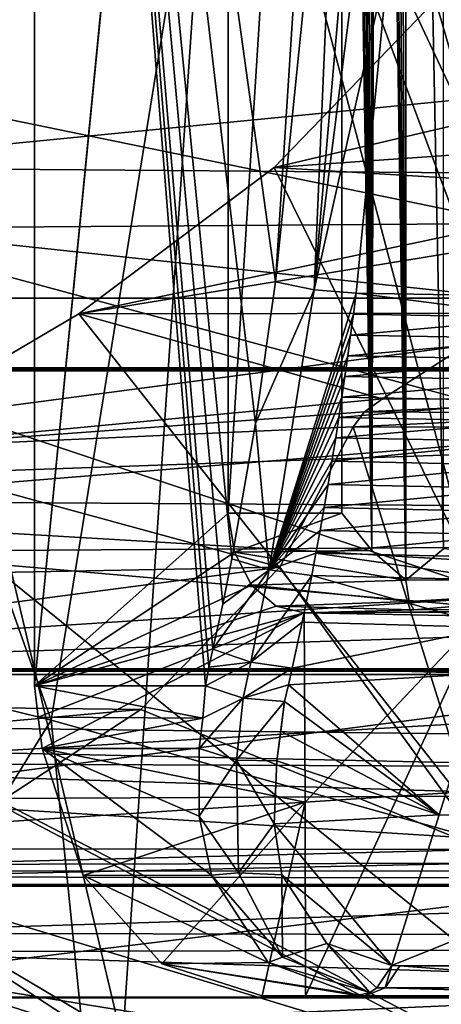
# Model space of a CAD drawing. Header units: metres. Extents: x -150 to 307, y -550 to 84.
# Tile 268 of 656: x 157.08 to 159.2, y -6.96 to -2.03. Entities that reach past the tile are written whole.
import ezdxf

# ---------------------------------------------------------------- set-up
doc = ezdxf.new("R2010")
doc.units = ezdxf.units.M
doc.layers.add('solid_26006363', color=7, linetype='CONTINUOUS')

msp = doc.modelspace()

# ---------------------------------------------------------------- linework, layer by layer
at = {"layer": 'solid_26006363'}
for points in [[(157.155182, 5.366225, 839.517334), (157.155182, -5.366225, 839.517334), (158.129807, 4.563738, 840.385681)], [(158.011948, -5.36622, 838.555725), (157.155182, -5.366225, 839.517334), (157.155182, 5.366225, 839.517334)], [(158.029434, -5.271957, 838.536072), (158.011948, -5.36622, 838.555725), (157.155182, 5.366225, 839.517334)], [(158.049286, -5.182314, 838.513794), (158.029434, -5.271957, 838.536072), (157.155182, 5.366225, 839.517334)], [(158.098862, -4.956365, 838.458191), (158.049286, -5.182314, 838.513794), (157.155182, 5.366225, 839.517334)], [(158.144897, -4.728733, 838.406494), (158.098862, -4.956365, 838.458191), (157.155182, 5.366225, 839.517334)], [(158.263046, -4.050563, 838.273865), (158.144897, -4.728733, 838.406494), (157.155182, 5.366225, 839.517334)], [(158.363907, -3.340538, 838.160706), (158.263046, -4.050563, 838.273865), (157.155182, 5.366225, 839.517334)], [(158.579453, -0.000086, 837.918762), (158.363907, -3.340538, 838.160706), (157.155182, 5.366225, 839.517334)], [(158.973465, 4.803614, 839.613098), (158.934769, 4.771226, 839.621765), (159.018097, -4.837211, 839.606995)], [(158.973465, 4.803614, 839.613098), (159.018097, -4.837211, 839.606995), (159.018097, 4.83721, 839.606995)], [(159.018097, 4.83721, 839.606995), (159.018097, -4.837211, 839.606995), (159.206482, -4.679703, 839.625916)], [(159.206375, 4.679795, 839.625916), (159.018097, 4.83721, 839.606995), (159.206482, -4.679703, 839.625916)], [(158.901001, 4.740463, 839.632019), (158.871338, 4.711506, 839.64325), (159.018097, -4.837211, 839.606995)], [(158.934769, 4.771226, 839.621765), (158.901001, 4.740463, 839.632019), (159.018097, -4.837211, 839.606995)], [(158.871338, 4.711506, 839.64325), (158.845169, 4.684399, 839.655029), (158.846848, -4.688141, 839.654236)], [(158.871338, 4.711506, 839.64325), (158.846848, -4.688141, 839.654236), (159.018097, -4.837211, 839.606995)], [(158.807907, 4.643223, 839.675049), (158.777115, 4.606734, 839.694946), (158.846848, -4.688141, 839.654236)], [(158.845169, 4.684399, 839.655029), (158.807907, 4.643223, 839.675049), (158.846848, -4.688141, 839.654236)], [(158.777115, 4.606734, 839.694946), (158.751419, 4.574452, 839.714111), (158.846848, -4.688141, 839.654236)], [(157.155182, -5.366225, 839.517334), (158.126526, 4.5, 840.382751), (158.129807, 4.563738, 840.385681)], [(158.751419, 4.574452, 839.714111), (158.720352, 4.532942, 839.741028), (158.846848, -4.688141, 839.654236)], [(157.155182, -5.366225, 839.517334), (158.126526, -4.5, 840.382751), (158.126526, 4.5, 840.382751)], [(158.695755, 4.5, 839.765869), (158.126526, 4.5, 840.382751), (158.126526, -4.5, 840.382751)], [(158.695755, 4.5, 839.765869), (158.126526, -4.5, 840.382751), (158.695755, -4.5, 839.765869)], [(158.720352, 4.532942, 839.741028), (158.695755, 4.5, 839.765869), (158.846848, -4.688141, 839.654236)], [(158.695755, 4.5, 839.765869), (158.695755, -4.5, 839.765869), (158.846848, -4.688141, 839.654236)], [(161.679489, -5.635532, 838.311523), (144.096756, -5.427778, 813.0896), (144.74527, 0.000066, 812.722778)], [(161.763199, -4.594159, 837.974548), (161.679489, -5.635532, 838.311523), (144.74527, 0.000066, 812.722778)], [(161.874268, -3.523479, 837.76416), (161.763199, -4.594159, 837.974548), (144.74527, 0.000066, 812.722778)], [(162.028427, -1.760702, 837.591553), (161.874268, -3.523479, 837.76416), (144.74527, 0.000066, 812.722778)], [(157.237259, -5.539029, 874.818909), (154.200378, -4.786304, 871.246948), (155.275726, 0.000051, 872.883789)], [(157.237259, -5.539029, 874.818909), (155.275726, 0.000051, 872.883789), (158.133636, 0, 876.20166)], [(155.325043, -6.433441, 875.534851), (157.596603, -7.150526, 878.147949), (155.904251, 0, 876.686707)], [(157.596603, -7.150526, 878.147949), (158.081863, 0, 879.170471), (155.904251, 0, 876.686707)], [(157.596603, -7.150526, 878.147949), (160.173294, -7.91509, 881.040771), (158.081863, 0, 879.170471)], [(160.173294, -7.91509, 881.040771), (160.48465, 0, 881.853455), (158.081863, 0, 879.170471)], [(158.987747, 0, 837.88147), (158.932785, -1.707008, 837.943176), (158.558136, -3.379915, 838.064331)], [(158.851257, -0.000029, 837.822083), (158.987747, 0, 837.88147), (158.558136, -3.379915, 838.064331)], [(153.828949, -3.423108, 833.554077), (161.109436, -3.423107, 840.040771), (161.330338, 0, 839.788513)], [(153.828949, -3.423108, 833.554077), (161.330338, 0, 839.788513), (153.998001, -1.717525, 833.371094)], [(160.554611, -6.463186, 878.593323), (157.237259, -5.539029, 874.818909), (158.133636, 0, 876.20166)], [(160.554611, -6.463186, 878.593323), (158.133636, 0, 876.20166), (161.151321, -0.000012, 879.606384)], [(158.703018, -0.000059, 837.835571), (158.363907, -3.340538, 838.160706), (158.579453, -0.000086, 837.918762)], [(158.703018, -0.000059, 837.835571), (158.558136, -3.379915, 838.064331), (158.363907, -3.340538, 838.160706)], [(158.703018, -0.000059, 837.835571), (158.851257, -0.000029, 837.822083), (158.558136, -3.379915, 838.064331)], [(160.922363, -7.986684, 844.555664), (159.166946, -1.929432, 842.975098), (159.717026, -1.032393, 843.470398)], [(158.932785, -1.707008, 837.943176), (158.768417, -3.39806, 838.127625), (158.558136, -3.379915, 838.064331)], [(158.932785, -1.707008, 837.943176), (159.732376, -3.413696, 838.879578), (158.768417, -3.39806, 838.127625)], [(158.932785, -1.707008, 837.943176), (159.897507, -1.714863, 838.694275), (159.732376, -3.413696, 838.879578)], [(160.51973, -2.261016, 844.975098), (160.610306, -1.76952, 844.905945), (159.166946, -1.929432, 842.975098)], [(51.326496, -1.972128, 672.819702), (287.017914, -1.954857, -98.109421), (287.806, -3.771021, -97.868477)], [(52.118008, -3.784486, 673.061707), (51.326496, -1.972128, 672.819702), (287.806, -3.771021, -97.868477)], [(63.380936, -3.784486, 676.505127), (299.076141, -3.786167, -94.422852), (299.868683, -1.972128, -94.180542)], [(64.172447, -1.972128, 676.747131), (63.380936, -3.784486, 676.505127), (299.868683, -1.972128, -94.180542)], [(145.379089, -1.972128, -296.648315), (163.940598, -1.972128, -296.095184), (145.403534, -3.786167, -295.819916)], [(163.940598, -1.972128, -296.095184), (163.866867, -3.786167, -295.269714), (145.403534, -3.786167, -295.819916)], [(145.751022, -3.771021, -284.039948), (162.818542, -3.771021, -283.531342), (145.77533, -1.954857, -283.216217)], [(162.818542, -3.771021, -283.531342), (162.745224, -1.954857, -282.71051), (145.77533, -1.954857, -283.216217)], [(160.51973, -2.261016, 844.975098), (159.166946, -1.929432, 842.975098), (158.357483, -2.766921, 842.246216)], [(160.922363, -7.986684, 844.555664), (158.357483, -2.766921, 842.246216), (159.166946, -1.929432, 842.975098)], [(160.413834, -2.624281, 845.005127), (160.51973, -2.261016, 844.975098), (158.357483, -2.766921, 842.246216)], [(160.302155, -2.883568, 844.994324), (160.413834, -2.624281, 845.005127), (158.357483, -2.766921, 842.246216)], [(160.302155, -2.883568, 844.994324), (158.357483, -2.766921, 842.246216), (157.37645, -3.500235, 841.362915)], [(160.922363, -7.986684, 844.555664), (157.37645, -3.500235, 841.362915), (158.357483, -2.766921, 842.246216)], [(160.187927, -3.041404, 844.931396), (160.302155, -2.883568, 844.994324), (157.37645, -3.500235, 841.362915)], [(159.571686, -3.498459, 844.388123), (160.187927, -3.041404, 844.931396), (157.37645, -3.500235, 841.362915)], [(158.558136, -3.379915, 838.064331), (158.263046, -4.050563, 838.273865), (158.363907, -3.340538, 838.160706)], [(158.331955, -4.78535, 838.313782), (158.263046, -4.050563, 838.273865), (158.558136, -3.379915, 838.064331)], [(158.331955, -4.78535, 838.313782), (158.558136, -3.379915, 838.064331), (158.768417, -3.39806, 838.127625)], [(158.754547, -3.5034, 838.143188), (158.331955, -4.78535, 838.313782), (158.768417, -3.39806, 838.127625)], [(158.754547, -3.5034, 838.143188), (158.768417, -3.39806, 838.127625), (159.71843, -3.519506, 838.895264)], [(158.768417, -3.39806, 838.127625), (159.732376, -3.413696, 838.879578), (159.71843, -3.519506, 838.895264)], [(153.681778, -4.403226, 833.713135), (161.008041, -4.145365, 840.156555), (161.109436, -3.423107, 840.040771)], [(153.681778, -4.403226, 833.713135), (161.109436, -3.423107, 840.040771), (153.828949, -3.423108, 833.554077)], [(158.900513, -3.92642, 843.796387), (157.37645, -3.500235, 841.362915), (156.220749, -4.180681, 840.322327)], [(160.922363, -7.986684, 844.555664), (156.220749, -4.180681, 840.322327), (157.37645, -3.500235, 841.362915)], [(158.900513, -3.92642, 843.796387), (159.571686, -3.498459, 844.388123), (157.37645, -3.500235, 841.362915)], [(158.754547, -3.5034, 838.143188), (158.740433, -3.608117, 838.159058), (158.331955, -4.78535, 838.313782)], [(158.754547, -3.5034, 838.143188), (159.71843, -3.519506, 838.895264), (158.740433, -3.608117, 838.159058)], [(160.187927, -3.928663, 844.931396), (159.571686, -3.498459, 844.388123), (158.900513, -3.92642, 843.796387)], [(158.740433, -3.608117, 838.159058), (159.71843, -3.519506, 838.895264), (159.704239, -3.624732, 838.911194)], [(158.740433, -3.608117, 838.159058), (158.726044, -3.712208, 838.175232), (158.331955, -4.78535, 838.313782)], [(158.740433, -3.608117, 838.159058), (159.704239, -3.624732, 838.911194), (158.726044, -3.712208, 838.175232)], [(158.726044, -3.712208, 838.175232), (159.704239, -3.624732, 838.911194), (159.689774, -3.729356, 838.927429)], [(158.726044, -3.712208, 838.175232), (158.711365, -3.815667, 838.191711), (158.331955, -4.78535, 838.313782)], [(158.726044, -3.712208, 838.175232), (159.689774, -3.729356, 838.927429), (158.711365, -3.815667, 838.191711)], [(158.711365, -3.815667, 838.191711), (159.689774, -3.729356, 838.927429), (159.675034, -3.83336, 838.94397)], [(52.118008, -3.784486, 673.061707), (287.806, -3.771021, -97.868477), (289.05188, -5.281072, -97.487572)], [(53.365746, -5.290247, 673.443176), (52.118008, -3.784486, 673.061707), (289.05188, -5.281072, -97.487572)], [(63.380936, -3.784486, 676.505127), (62.133198, -5.290247, 676.123657), (299.076141, -3.786167, -94.422852)], [(62.133198, -5.290247, 676.123657), (297.826538, -5.292864, -94.804886), (299.076141, -3.786167, -94.422852)], [(145.403534, -3.786167, -295.819916), (163.866867, -3.786167, -295.269714), (145.442062, -5.292864, -294.513794)], [(163.866867, -3.786167, -295.269714), (163.750641, -5.292864, -293.968201), (145.442062, -5.292864, -294.513794)], [(145.712616, -5.281072, -285.342194), (162.934433, -5.281072, -284.828979), (145.751022, -3.771021, -284.039948)], [(162.934433, -5.281072, -284.828979), (162.818542, -3.771021, -283.531342), (145.751022, -3.771021, -284.039948)], [(158.711365, -3.815667, 838.191711), (158.696381, -3.918486, 838.208496), (158.331955, -4.78535, 838.313782)], [(158.711365, -3.815667, 838.191711), (159.675034, -3.83336, 838.94397), (158.696381, -3.918486, 838.208496)], [(158.696381, -3.918486, 838.208496), (159.675034, -3.83336, 838.94397), (159.659973, -3.936728, 838.960876)], [(158.809326, -3.991606, 843.725586), (158.900513, -3.92642, 843.796387), (156.220749, -4.180681, 840.322327)], [(158.696381, -3.918486, 838.208496), (158.681076, -4.020669, 838.225708), (158.331955, -4.78535, 838.313782)], [(158.696381, -3.918486, 838.208496), (159.659973, -3.936728, 838.960876), (158.681076, -4.020669, 838.225708)], [(158.681076, -4.020669, 838.225708), (159.659973, -3.936728, 838.960876), (159.644592, -4.039448, 838.978149)], [(160.187927, -3.928663, 844.931396), (158.900513, -3.92642, 843.796387), (158.809326, -3.991606, 843.725586)], [(160.181992, -4.001424, 844.93811), (160.187927, -3.928663, 844.931396), (158.809326, -3.991606, 843.725586)], [(158.753357, -4.06738, 843.713684), (158.809326, -3.991606, 843.725586), (156.220749, -4.180681, 840.322327)], [(160.181992, -4.001424, 844.93811), (158.809326, -3.991606, 843.725586), (158.753357, -4.06738, 843.713684)], [(158.681076, -4.020669, 838.225708), (158.665436, -4.122195, 838.243225), (158.331955, -4.78535, 838.313782)], [(158.681076, -4.020669, 838.225708), (159.644592, -4.039448, 838.978149), (158.665436, -4.122195, 838.243225)], [(158.665436, -4.122195, 838.243225), (159.644592, -4.039448, 838.978149), (159.62886, -4.141499, 838.995789)], [(160.181992, -4.001424, 844.93811), (158.753357, -4.06738, 843.713684), (160.164444, -4.06985, 844.957764)], [(158.384613, -4.771679, 843.889526), (158.753357, -4.06738, 843.713684), (156.220749, -4.180681, 840.322327)], [(158.331955, -4.78535, 838.313782), (158.144897, -4.728733, 838.406494), (158.263046, -4.050563, 838.273865)], [(159.413116, -6.187492, 845.801025), (158.753357, -4.06738, 843.713684), (158.384613, -4.771679, 843.889526)], [(160.164444, -4.06985, 844.957764), (158.753357, -4.06738, 843.713684), (159.413116, -6.187492, 845.801025)], [(153.681778, -4.403226, 833.713135), (160.890625, -4.829996, 840.290588), (161.008041, -4.145365, 840.156555)], [(158.665436, -4.122195, 838.243225), (158.646744, -4.239776, 838.264221), (158.331955, -4.78535, 838.313782)], [(158.665436, -4.122195, 838.243225), (159.62886, -4.141499, 838.995789), (158.646744, -4.239776, 838.264221)], [(158.646744, -4.239776, 838.264221), (159.62886, -4.141499, 838.995789), (159.610062, -4.259684, 839.016907)], [(158.384613, -4.771679, 843.889526), (156.220749, -4.180681, 840.322327), (154.848541, -4.838728, 839.086792)], [(160.922363, -7.986684, 844.555664), (154.848541, -4.838728, 839.086792), (156.220749, -4.180681, 840.322327)], [(158.646744, -4.239776, 838.264221), (158.627533, -4.356383, 838.285767), (158.331955, -4.78535, 838.313782)], [(158.646744, -4.239776, 838.264221), (159.610062, -4.259684, 839.016907), (158.627533, -4.356383, 838.285767)], [(158.627533, -4.356383, 838.285767), (159.610062, -4.259684, 839.016907), (159.590744, -4.376894, 839.038574)], [(158.627533, -4.356383, 838.285767), (158.607788, -4.471999, 838.307922), (158.331955, -4.78535, 838.313782)], [(158.627533, -4.356383, 838.285767), (159.590744, -4.376894, 839.038574), (158.607788, -4.471999, 838.307922)], [(158.607788, -4.471999, 838.307922), (159.590744, -4.376894, 839.038574), (159.570892, -4.493104, 839.060852)], [(153.50148, -5.309618, 833.909119), (160.890625, -4.829996, 840.290588), (153.681778, -4.403226, 833.713135)], [(158.607788, -4.471999, 838.307922), (158.587494, -4.586615, 838.330688), (158.331955, -4.78535, 838.313782)], [(158.607788, -4.471999, 838.307922), (159.570892, -4.493104, 839.060852), (158.587494, -4.586615, 838.330688)], [(157.155182, -5.366225, 839.517334), (158.156998, -4.695986, 840.409912), (158.126526, -4.5, 840.382751)], [(158.695755, -4.5, 839.765869), (158.126526, -4.5, 840.382751), (158.156998, -4.695986, 840.409912)], [(158.846848, -4.688141, 839.654236), (158.695755, -4.5, 839.765869), (158.156998, -4.695986, 840.409912)], [(158.587494, -4.586615, 838.330688), (159.570892, -4.493104, 839.060852), (159.550491, -4.608297, 839.08374)], [(158.587494, -4.586615, 838.330688), (158.56662, -4.700196, 838.354126), (158.331955, -4.78535, 838.313782)], [(158.587494, -4.586615, 838.330688), (159.550491, -4.608297, 839.08374), (158.56662, -4.700196, 838.354126)], [(158.56662, -4.700196, 838.354126), (159.550491, -4.608297, 839.08374), (159.52951, -4.722453, 839.1073)], [(158.846848, -4.688141, 839.654236), (158.156998, -4.695986, 840.409912), (159.018097, -4.837211, 839.606995)], [(159.206482, -4.679703, 839.625916), (159.018097, -4.837211, 839.606995), (160.818085, -4.834656, 841.089539)], [(157.155182, -5.366225, 839.517334), (158.242325, -4.861689, 840.485901), (158.156998, -4.695986, 840.409912)], [(158.331955, -4.78535, 838.313782), (158.098862, -4.956365, 838.458191), (158.144897, -4.728733, 838.406494)], [(159.018097, -4.837211, 839.606995), (158.156998, -4.695986, 840.409912), (158.242325, -4.861689, 840.485901)], [(158.56662, -4.700196, 838.354126), (158.54512, -4.81276, 838.378235), (158.331955, -4.78535, 838.313782)], [(158.56662, -4.700196, 838.354126), (159.507919, -4.835552, 839.131531), (158.54512, -4.81276, 838.378235)], [(158.56662, -4.700196, 838.354126), (159.52951, -4.722453, 839.1073), (159.507919, -4.835552, 839.131531)], [(158.384613, -4.771679, 843.889526), (154.848541, -4.838728, 839.086792), (153.350067, -5.435513, 837.737549)], [(157.687622, -5.485163, 843.782837), (158.384613, -4.771679, 843.889526), (153.350067, -5.435513, 837.737549)], [(154.753036, -9.548956, 870.825684), (154.200378, -4.786304, 871.246948), (157.237259, -5.539029, 874.818909)], [(159.413116, -6.187492, 845.801025), (158.384613, -4.771679, 843.889526), (157.687622, -5.485163, 843.782837)], [(158.331955, -4.78535, 838.313782), (158.049286, -5.182314, 838.513794), (158.098862, -4.956365, 838.458191)], [(158.331955, -4.78535, 838.313782), (158.238983, -5.247328, 838.422546), (158.049286, -5.182314, 838.513794)], [(158.54512, -4.81276, 838.378235), (158.238983, -5.247328, 838.422546), (158.331955, -4.78535, 838.313782)], [(153.50148, -5.309618, 833.909119), (160.84726, -5.069575, 840.348877), (160.890625, -4.829996, 840.290588)], [(158.497894, -5.046204, 838.431274), (158.238983, -5.247328, 838.422546), (158.54512, -4.81276, 838.378235)], [(159.018097, -4.837211, 839.606995), (158.242325, -4.861689, 840.485901), (159.034164, -4.942898, 839.819092)], [(158.497894, -5.046204, 838.431274), (158.54512, -4.81276, 838.378235), (159.459641, -5.074165, 839.18573)], [(158.54512, -4.81276, 838.378235), (159.507919, -4.835552, 839.131531), (159.459641, -5.074165, 839.18573)], [(159.018097, -4.837211, 839.606995), (159.034164, -4.942898, 839.819092), (160.818085, -4.834656, 841.089539)], [(159.034164, -4.942898, 839.819092), (159.058044, -4.985361, 840.089417), (160.818085, -4.834656, 841.089539)], [(160.818085, -4.834656, 841.089539), (159.058044, -4.985361, 840.089417), (160.591248, -4.984029, 841.353271)], [(159.526001, -7.306393, 843.298401), (153.350067, -5.435513, 837.737549), (154.848541, -4.838728, 839.086792)], [(160.922363, -7.986684, 844.555664), (159.526001, -7.306393, 843.298401), (154.848541, -4.838728, 839.086792)], [(157.155182, -5.366225, 839.517334), (158.367584, -4.966763, 840.597534), (158.242325, -4.861689, 840.485901)], [(159.034164, -4.942898, 839.819092), (158.242325, -4.861689, 840.485901), (158.367584, -4.966763, 840.597534)], [(157.155182, -5.366225, 839.517334), (158.507736, -4.999974, 840.722412), (158.367584, -4.966763, 840.597534)], [(159.034164, -4.942898, 839.819092), (158.367584, -4.966763, 840.597534), (159.058044, -4.985361, 840.089417)], [(159.058044, -4.985361, 840.089417), (158.367584, -4.966763, 840.597534), (158.507736, -4.999974, 840.722412)], [(160.286804, -4.992171, 841.706787), (160.591248, -4.984029, 841.353271), (158.507736, -4.999974, 840.722412)], [(159.058044, -4.985361, 840.089417), (158.507736, -4.999974, 840.722412), (160.591248, -4.984029, 841.353271)], [(157.155182, -5.366225, 839.517334), (157.173569, -5.523517, 839.533691), (158.507736, -4.999974, 840.722412)], [(157.173569, -5.523517, 839.533691), (157.193481, -5.680472, 839.551453), (158.507736, -4.999974, 840.722412)], [(157.193481, -5.680472, 839.551453), (158.511551, -5.948792, 840.725769), (158.507736, -4.999974, 840.722412)], [(160.286804, -4.992171, 841.706787), (158.507736, -4.999974, 840.722412), (159.39595, -5.016303, 842.77063)], [(159.39595, -5.016303, 842.77063), (158.507736, -4.999974, 840.722412), (158.511551, -5.948792, 840.725769)], [(159.39595, -5.016303, 842.77063), (158.511551, -5.948792, 840.725769), (158.514008, -6.920002, 840.727966)], [(159.39595, -5.016303, 842.77063), (158.514008, -6.920002, 840.727966), (159.39769, -6.920002, 842.767151)], [(153.50148, -5.309618, 833.909119), (160.808548, -5.309664, 840.419495), (160.84726, -5.069575, 840.348877)], [(158.497894, -5.046204, 838.431274), (158.447083, -5.278002, 838.488281), (158.238983, -5.247328, 838.422546)], [(158.497894, -5.046204, 838.431274), (159.459641, -5.074165, 839.18573), (158.447083, -5.278002, 838.488281)], [(159.459641, -5.074165, 839.18573), (159.409042, -5.304628, 839.242493), (158.447083, -5.278002, 838.488281)], [(158.238983, -5.247328, 838.422546), (158.029434, -5.271957, 838.536072), (158.049286, -5.182314, 838.513794)], [(53.365746, -5.290247, 673.443176), (289.05188, -5.281072, -97.487572), (290.654449, -6.362432, -96.99762)], [(145.663193, -6.362432, -287.017242), (163.083496, -6.362432, -286.498108), (145.712616, -5.281072, -285.342194)], [(163.083496, -6.362432, -286.498108), (162.934433, -5.281072, -284.828979), (145.712616, -5.281072, -285.342194)], [(158.238983, -5.247328, 838.422546), (158.011948, -5.36622, 838.555725), (158.029434, -5.271957, 838.536072)], [(158.201981, -5.427716, 838.46875), (158.011948, -5.36622, 838.555725), (158.238983, -5.247328, 838.422546)], [(158.201981, -5.427716, 838.46875), (158.238983, -5.247328, 838.422546), (158.447083, -5.278002, 838.488281)], [(158.201981, -5.427716, 838.46875), (158.447083, -5.278002, 838.488281), (158.428101, -5.361885, 838.509583)], [(159.409042, -5.304628, 839.242493), (158.428101, -5.361885, 838.509583), (158.447083, -5.278002, 838.488281)], [(54.968628, -6.367424, 673.933228), (53.365746, -5.290247, 673.443176), (290.654449, -6.362432, -96.99762)], [(62.133198, -5.290247, 676.123657), (60.530315, -6.367424, 675.633606), (297.826538, -5.292864, -94.804886)], [(60.530315, -6.367424, 675.633606), (296.221344, -6.369913, -95.295654), (297.826538, -5.292864, -94.804886)], [(145.442062, -5.292864, -294.513794), (163.750641, -5.292864, -293.968201), (145.491547, -6.369913, -292.835968)], [(163.750641, -5.292864, -293.968201), (163.601318, -6.369913, -292.296295), (145.491547, -6.369913, -292.835968)], [(153.228043, -6.294173, 834.210144), (160.808548, -5.309664, 840.419495), (153.50148, -5.309618, 833.909119)], [(153.228043, -6.294173, 834.210144), (160.740738, -5.803266, 840.607361), (160.808548, -5.309664, 840.419495)], [(159.409042, -5.304628, 839.242493), (159.184448, -6.012152, 839.416809), (158.428101, -5.361885, 838.509583)], [(159.409042, -5.304628, 839.242493), (160.73703, -6.045966, 840.820557), (159.184448, -6.012152, 839.416809)], [(157.998138, -5.528366, 838.609375), (157.155182, -5.366225, 839.517334), (158.011948, -5.36622, 838.555725)], [(157.998138, -5.528366, 838.609375), (157.173569, -5.523517, 839.533691), (157.155182, -5.366225, 839.517334)], [(157.998138, -5.528366, 838.609375), (158.011948, -5.36622, 838.555725), (158.201981, -5.427716, 838.46875)], [(158.201981, -5.427716, 838.46875), (158.428101, -5.361885, 838.509583), (158.408569, -5.445048, 838.531494)], [(159.184448, -6.012152, 839.416809), (158.408569, -5.445048, 838.531494), (158.428101, -5.361885, 838.509583)], [(144.096756, -5.427778, 813.0896), (160.71637, -8.936398, 839.074402), (142.328934, -10.457855, 814.344788)], [(144.096756, -5.427778, 813.0896), (161.658569, -5.969899, 838.449219), (160.71637, -8.936398, 839.074402)], [(161.66864, -5.803119, 838.378723), (161.658569, -5.969899, 838.449219), (144.096756, -5.427778, 813.0896)], [(161.679489, -5.635532, 838.311523), (161.66864, -5.803119, 838.378723), (144.096756, -5.427778, 813.0896)], [(157.979935, -5.680796, 838.668823), (157.998138, -5.528366, 838.609375), (158.201981, -5.427716, 838.46875)], [(158.167587, -5.738715, 838.588257), (157.979935, -5.680796, 838.668823), (158.201981, -5.427716, 838.46875)], [(158.167587, -5.738715, 838.588257), (158.201981, -5.427716, 838.46875), (158.408569, -5.445048, 838.531494)], [(157.687622, -5.485163, 843.782837), (153.350067, -5.435513, 837.737549), (151.597153, -6.022897, 836.159241)], [(159.526001, -7.306393, 843.298401), (151.597153, -6.022897, 836.159241), (153.350067, -5.435513, 837.737549)], [(158.167587, -5.738715, 838.588257), (158.408569, -5.445048, 838.531494), (158.369949, -5.741778, 838.645142)], [(158.369949, -5.741778, 838.645142), (158.408569, -5.445048, 838.531494), (158.38974, -5.593401, 838.586426)], [(159.184448, -6.012152, 839.416809), (158.38974, -5.593401, 838.586426), (158.408569, -5.445048, 838.531494)], [(156.619965, -6.182618, 843.338501), (157.687622, -5.485163, 843.782837), (151.597153, -6.022897, 836.159241)], [(159.413116, -6.187492, 845.801025), (157.687622, -5.485163, 843.782837), (156.619965, -6.182618, 843.338501)], [(157.998138, -5.528366, 838.609375), (157.193481, -5.680472, 839.551453), (157.173569, -5.523517, 839.533691)], [(157.979935, -5.680796, 838.668823), (157.193481, -5.680472, 839.551453), (157.998138, -5.528366, 838.609375)], [(157.797775, -11.076405, 874.416077), (154.753036, -9.548956, 870.825684), (157.237259, -5.539029, 874.818909)], [(157.797775, -11.076405, 874.416077), (157.237259, -5.539029, 874.818909), (160.554611, -6.463186, 878.593323)], [(159.184448, -6.012152, 839.416809), (158.369949, -5.741778, 838.645142), (158.38974, -5.593401, 838.586426)], [(157.193481, -5.680472, 839.551453), (157.399048, -6.317178, 839.734619), (158.511551, -5.948792, 840.725769)], [(158.042068, -6.314757, 839.009827), (157.399048, -6.317178, 839.734619), (157.193481, -5.680472, 839.551453)], [(157.98114, -6.019855, 838.821289), (157.193481, -5.680472, 839.551453), (157.979935, -5.680796, 838.668823)], [(157.98114, -6.019855, 838.821289), (158.042068, -6.314757, 839.009827), (157.193481, -5.680472, 839.551453)], [(157.98114, -6.019855, 838.821289), (157.979935, -5.680796, 838.668823), (158.167587, -5.738715, 838.588257)], [(158.17836, -6.303816, 838.923096), (157.98114, -6.019855, 838.821289), (158.167587, -5.738715, 838.588257)], [(158.167587, -5.738715, 838.588257), (158.369949, -5.741778, 838.645142), (158.3573, -6.058351, 838.808411)], [(158.17836, -6.303816, 838.923096), (158.167587, -5.738715, 838.588257), (158.3573, -6.058351, 838.808411)], [(159.184448, -6.012152, 839.416809), (158.3573, -6.058351, 838.808411), (158.369949, -5.741778, 838.645142)], [(153.228043, -6.294173, 834.210144), (160.687286, -6.296019, 840.857178), (160.740738, -5.803266, 840.607361)], [(157.399048, -6.317178, 839.734619), (157.792557, -6.759415, 840.085205), (158.511551, -5.948792, 840.725769)], [(157.792557, -6.759415, 840.085205), (158.296417, -6.920002, 840.534119), (158.511551, -5.948792, 840.725769)], [(158.511551, -5.948792, 840.725769), (158.296417, -6.920002, 840.534119), (158.514008, -6.920002, 840.727966)], [(158.17836, -6.303816, 838.923096), (158.042068, -6.314757, 839.009827), (157.98114, -6.019855, 838.821289)], [(159.184448, -6.012152, 839.416809), (158.947571, -6.7689, 839.723083), (158.3573, -6.058351, 838.808411)], [(159.184448, -6.012152, 839.416809), (160.73703, -6.045966, 840.820557), (158.947571, -6.7689, 839.723083)], [(159.526001, -7.306393, 843.298401), (151.58696, -6.639091, 836.150024), (151.597153, -6.022897, 836.159241)], [(158.17836, -6.303816, 838.923096), (158.3573, -6.058351, 838.808411), (158.395737, -6.313232, 838.992432)], [(158.947571, -6.7689, 839.723083), (158.395737, -6.313232, 838.992432), (158.3573, -6.058351, 838.808411)], [(158.947571, -6.7689, 839.723083), (160.73703, -6.045966, 840.820557), (160.495041, -6.769353, 841.102173)], [(159.413116, -6.187492, 845.801025), (156.619965, -6.182618, 843.338501), (156.43573, -6.261297, 843.214722)], [(159.413803, -6.25601, 845.836731), (159.413116, -6.187492, 845.801025), (156.43573, -6.261297, 843.214722)], [(159.413803, -6.25601, 845.836731), (156.43573, -6.261297, 843.214722), (156.24202, -6.323178, 843.052368)], [(159.413803, -6.25601, 845.836731), (156.24202, -6.323178, 843.052368), (159.424911, -6.32874, 845.858459)], [(152.863098, -7.250103, 834.615906), (160.687286, -6.296019, 840.857178), (153.228043, -6.294173, 834.210144)], [(152.863098, -7.250103, 834.615906), (160.62645, -6.909524, 841.248047), (160.687286, -6.296019, 840.857178)], [(158.042068, -6.314757, 839.009827), (158.326721, -6.753814, 839.468506), (157.399048, -6.317178, 839.734619)], [(158.326721, -6.753814, 839.468506), (157.792557, -6.759415, 840.085205), (157.399048, -6.317178, 839.734619)], [(158.398193, -6.726385, 839.378479), (158.042068, -6.314757, 839.009827), (158.17836, -6.303816, 838.923096)], [(158.398193, -6.726385, 839.378479), (158.326721, -6.753814, 839.468506), (158.042068, -6.314757, 839.009827)], [(158.398193, -6.726385, 839.378479), (158.17836, -6.303816, 838.923096), (158.395737, -6.313232, 838.992432)], [(158.947571, -6.7689, 839.723083), (158.621231, -6.657661, 839.394958), (158.395737, -6.313232, 838.992432)], [(158.398193, -6.726385, 839.378479), (158.395737, -6.313232, 838.992432), (158.621231, -6.657661, 839.394958)], [(54.968628, -6.367424, 673.933228), (290.654449, -6.362432, -96.99762), (292.483582, -6.92732, -96.4384)], [(56.796795, -6.92875, 674.492188), (54.968628, -6.367424, 673.933228), (292.483582, -6.92732, -96.4384)], [(60.530315, -6.367424, 675.633606), (58.702145, -6.92875, 675.074707), (296.221344, -6.369913, -95.295654)], [(145.606796, -6.92732, -288.929108), (163.253647, -6.92732, -288.403259), (145.663193, -6.362432, -287.017242)], [(163.253647, -6.92732, -288.403259), (163.083496, -6.362432, -286.498108), (145.663193, -6.362432, -287.017242)], [(159.240402, -8.286375, 845.695801), (156.24202, -6.323178, 843.052368), (153.229355, -7.092031, 840.396362)], [(159.39859, -8.19768, 845.835266), (159.424911, -6.32874, 845.858459), (156.24202, -6.323178, 843.052368)], [(159.240402, -8.286375, 845.695801), (159.39859, -8.19768, 845.835266), (156.24202, -6.323178, 843.052368)], [(58.702145, -6.92875, 675.074707), (294.390808, -6.929883, -95.855293), (296.221344, -6.369913, -95.295654)], [(145.491547, -6.369913, -292.835968), (163.601318, -6.369913, -292.296295), (145.547989, -6.929883, -290.922638)], [(163.601318, -6.369913, -292.296295), (163.431046, -6.929883, -290.38974), (145.547989, -6.929883, -290.922638)], [(158.207901, -14.303331, 877.41864), (157.596603, -7.150526, 878.147949), (155.325043, -6.433441, 875.534851)], [(158.207901, -14.303331, 877.41864), (155.325043, -6.433441, 875.534851), (156.018967, -12.849943, 874.893677)], [(160.975372, -12.943795, 878.023987), (157.797775, -11.076405, 874.416077), (160.554611, -6.463186, 878.593323)], [(159.526001, -7.306393, 843.298401), (151.576767, -7.250385, 836.140869), (151.58696, -6.639091, 836.150024)], [(158.398193, -6.726385, 839.378479), (158.621231, -6.657661, 839.394958), (158.836197, -6.903565, 839.844971)], [(158.871216, -6.880189, 839.805664), (158.621231, -6.657661, 839.394958), (158.947571, -6.7689, 839.723083)], [(158.836197, -6.903565, 839.844971), (158.621231, -6.657661, 839.394958), (158.871216, -6.880189, 839.805664)], [(158.326721, -6.753814, 839.468506), (158.773987, -6.919024, 839.916687), (157.792557, -6.759415, 840.085205)], [(157.792557, -6.759415, 840.085205), (158.814148, -6.920002, 839.953064), (158.296417, -6.920002, 840.534119)], [(158.773987, -6.919024, 839.916687), (158.814148, -6.920002, 839.953064), (157.792557, -6.759415, 840.085205)], [(158.398193, -6.726385, 839.378479), (158.836197, -6.903565, 839.844971), (158.326721, -6.753814, 839.468506)], [(158.836197, -6.903565, 839.844971), (158.773987, -6.919024, 839.916687), (158.326721, -6.753814, 839.468506)], [(158.871216, -6.880189, 839.805664), (158.947571, -6.7689, 839.723083), (158.913528, -6.880154, 839.841492)], [(158.947571, -6.7689, 839.723083), (158.987228, -6.769353, 839.758789), (158.913528, -6.880154, 839.841492)], [(160.424637, -6.879584, 841.186523), (158.913528, -6.880154, 839.841492), (158.987228, -6.769353, 839.758789)], [(158.947571, -6.7689, 839.723083), (160.495041, -6.769353, 841.102173), (158.987228, -6.769353, 839.758789)], [(160.424637, -6.879584, 841.186523), (158.987228, -6.769353, 839.758789), (160.495041, -6.769353, 841.102173)], [(156.109985, -7.272943, 837.528931), (160.62645, -6.909524, 841.248047), (152.863098, -7.250103, 834.615906)], [(156.109985, -7.272943, 837.528931), (159.369415, -7.295871, 840.453186), (160.62645, -6.909524, 841.248047)], [(158.836197, -6.903565, 839.844971), (158.814148, -6.920002, 839.953064), (158.773987, -6.919024, 839.916687)], [(158.913528, -6.880154, 839.841492), (160.328171, -6.920002, 841.302002), (158.814148, -6.920002, 839.953064)], [(158.871216, -6.880189, 839.805664), (158.913528, -6.880154, 839.841492), (158.814148, -6.920002, 839.953064)], [(158.836197, -6.903565, 839.844971), (158.871216, -6.880189, 839.805664), (158.814148, -6.920002, 839.953064)], [(160.424637, -6.879584, 841.186523), (160.328171, -6.920002, 841.302002), (158.913528, -6.880154, 839.841492)], [(56.796795, -6.92875, 674.492188), (292.483582, -6.92732, -96.4384), (294.390808, -6.929883, -95.855293)], [(58.702145, -6.92875, 675.074707), (56.796795, -6.92875, 674.492188), (294.390808, -6.929883, -95.855293)], [(145.547989, -6.929883, -290.922638), (163.431046, -6.929883, -290.38974), (145.606796, -6.92732, -288.929108)], [(163.431046, -6.929883, -290.38974), (163.253647, -6.92732, -288.403259), (145.606796, -6.92732, -288.929108)], [(158.296417, -6.920002, 840.534119), (160.328171, -6.920002, 841.302002), (158.514008, -6.920002, 840.727966)], [(158.296417, -6.920002, 840.534119), (158.814148, -6.920002, 839.953064), (160.328171, -6.920002, 841.302002)], [(158.514008, -6.920002, 840.727966), (160.007294, -6.920002, 842.058472), (159.39769, -6.920002, 842.767151)], [(160.328171, -6.920002, 841.302002), (160.007294, -6.920002, 842.058472), (158.514008, -6.920002, 840.727966)]]:
    msp.add_3dface(points, dxfattribs=at)

doc.saveas('drawing.dxf')
